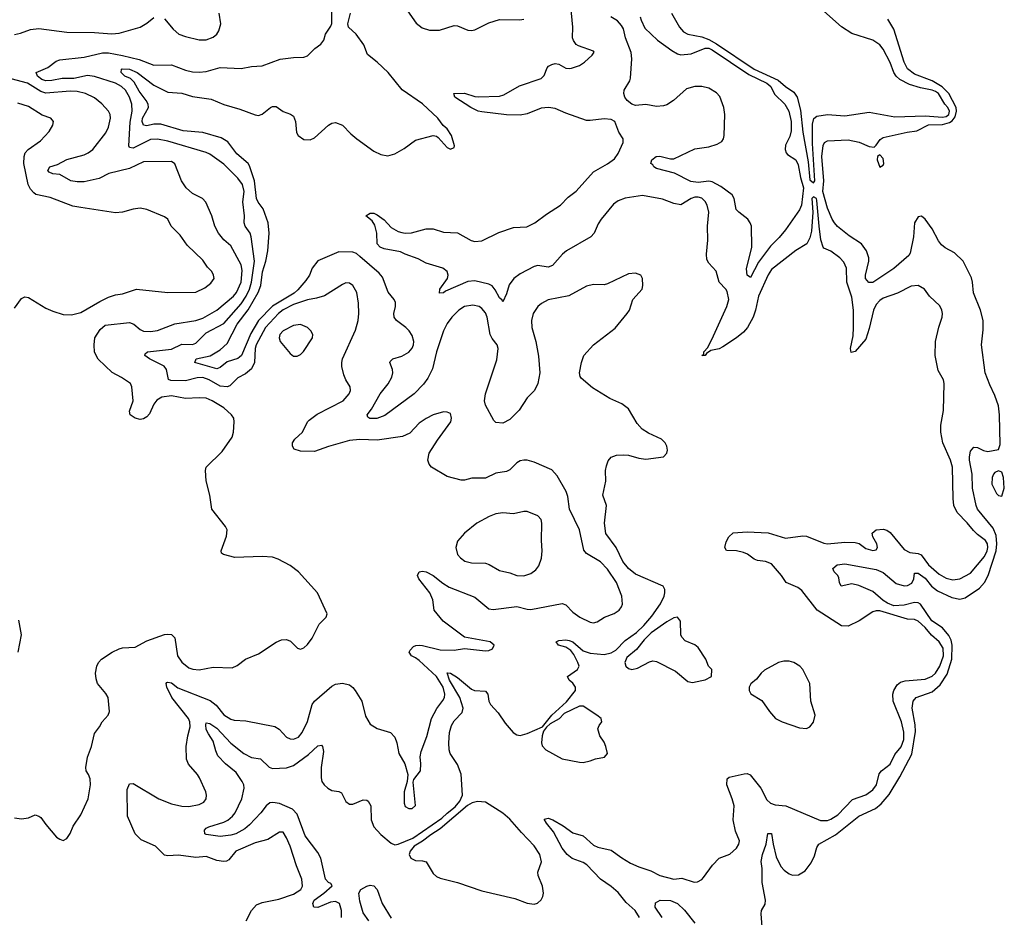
# Model space of a CAD drawing. Header units: inches. Extents: x 1245430 to 1420861, y 606325 to 671315.
# Tile 283 of 319: x 1411440 to 1417084, y 611691 to 616833. Entities that reach past the tile are written whole.
import ezdxf

# ---------------------------------------------------------------- set-up
doc = ezdxf.new("R2010")
doc.units = ezdxf.units.IN
doc.header["$MEASUREMENT"] = 0
doc.layers.add('B4611', color=7, linetype='Continuous')

msp = doc.modelspace()

# ---------------------------------------------------------------- linework, layer by layer
at = {"layer": 'B4611', "color": 5}
for points, elevation in [([(1414992.8, 611690), (1414968.5, 611730), (1414916.5, 611776.5), (1414870, 611832.8), (1414830, 611867.3), (1414769.4, 611909.4), (1414691.5, 611991.5), (1414670, 612005.2), (1414607.7, 612027.7), (1414577.8, 612050), (1414550, 612088), (1414500.4, 612180.4), (1414459.8, 612230), (1414446, 612254), (1414470, 612259.6), (1414495.8, 612250), (1414555.7, 612215.7), (1414610, 612174.9), (1414670, 612158.3), (1414730, 612104.2), (1414753.8, 612093.8), (1414830, 612075.8), (1414891.1, 612031.1), (1414942.2, 612002.2), (1414990, 611980.1), (1415057.3, 611957.3), (1415110.4, 611930), (1415189.4, 611909.4), (1415235.2, 611915.2), (1415307.2, 611892.8), (1415325.8, 611894.2), (1415350, 611907.7), (1415360.8, 611919.2), (1415411.1, 611988.9), (1415449.4, 612030), (1415510, 612052.7), (1415550, 612087.7), (1415562.1, 612110), (1415565.7, 612130), (1415544, 612184), (1415530.8, 612250), (1415535.6, 612330), (1415524.8, 612370), (1415493.4, 612450), (1415496.3, 612483.7), (1415506.6, 612493.4), (1415593.2, 612513.2), (1415610, 612514.8), (1415628.1, 612508.1), (1415688.7, 612430), (1415723.4, 612363.4), (1415744.4, 612344.4), (1415770, 612335.9), (1415831.1, 612328.9), (1416030, 612246.6), (1416070, 612245.8), (1416090, 612253), (1416130, 612278.7), (1416213.4, 612366.6), (1416290, 612393.1), (1416330, 612420.5), (1416350.9, 612450), (1416366.3, 612513.7), (1416379.8, 612530), (1416430, 612568.4), (1416456, 612624), (1416492.7, 612667.3), (1416507.4, 612710), (1416508.8, 612751.2), (1416494.9, 612810), (1416446.7, 612930), (1416444.8, 612970), (1416450.5, 612989.5), (1416470, 613022.4), (1416490, 613037.3), (1416515.1, 613044.9), (1416630, 613055.7), (1416670, 613072.1), (1416689.5, 613090), (1416714.9, 613130), (1416736, 613190), (1416733.2, 613233.2), (1416710, 613269.9), (1416667.2, 613307.2), (1416630, 613351.2), (1416590, 613386.9), (1416570, 613396.3), (1416530, 613399.2), (1416370, 613446.6), (1416350, 613447.8), (1416330, 613441.7), (1416252.6, 613390), (1416190, 613358.2), (1416150, 613360.7), (1416012.2, 613450), (1415922.9, 613562.9), (1415901.1, 613581.1), (1415833.7, 613610), (1415806.4, 613650), (1415750, 613716.4), (1415715.6, 613730), (1415670, 613734.3), (1415650, 613743.4), (1415611.9, 613771.9), (1415590, 613780.5), (1415550, 613789.9), (1415492.5, 613792.5), (1415482.9, 613810), (1415490, 613842.2), (1415504.4, 613870), (1415530, 613893.1), (1415610, 613899), (1415730, 613893.7), (1415830, 613863.5), (1415930, 613876.6), (1415950, 613874.4), (1416050, 613833.9), (1416070, 613830.7), (1416170, 613840.1), (1416230, 613839.1), (1416251.7, 613831.7), (1416290, 613804.8), (1416330, 613792.7), (1416350, 613796.4), (1416358, 613810), (1416352.7, 613830), (1416329.8, 613870), (1416327.3, 613892.7), (1416349.9, 613910.1), (1416390, 613914.7), (1416410, 613909.2), (1416430, 613895), (1416510, 613797.6), (1416541.7, 613781.7), (1416590, 613776.1), (1416608.5, 613768.5), (1416650, 613710.8), (1416710, 613657.4), (1416750, 613633.8), (1416790, 613623.5), (1416830, 613630.8), (1416890, 613662.6), (1416970, 613757.8), (1416986.4, 613790), (1416989.9, 613810), (1416987.1, 613830), (1416976.4, 613850), (1416930, 613883.4), (1416906.6, 613906.6), (1416871.8, 613951.8), (1416814.8, 614010), (1416795.3, 614050), (1416790.3, 614090), (1416788.1, 614270), (1416775.8, 614310), (1416732.6, 614410), (1416719.5, 614470), (1416721, 614510), (1416734.7, 614594.7), (1416739.4, 614750), (1416736.1, 614770), (1416704.5, 614824.5), (1416686.9, 614910), (1416690, 614990.4), (1416708.8, 615071.1), (1416728.6, 615130), (1416729.8, 615150), (1416726.3, 615170), (1416713.7, 615193.7), (1416656, 615250), (1416626.6, 615290), (1416590, 615310.8), (1416550, 615307.3), (1416472.7, 615267.3), (1416390, 615237.6), (1416370, 615224.1), (1416350, 615201.1), (1416334.4, 615170), (1416310, 615063.5), (1416290, 615002.7), (1416230, 614932.3), (1416207, 614927), (1416203.4, 614950), (1416217.1, 615022.9), (1416220.6, 615070), (1416219.1, 615170), (1416210, 615242.9), (1416181.6, 615330), (1416179.4, 615410), (1416164.9, 615444.9), (1416140.9, 615470), (1416090, 615506.6), (1416050, 615523.9), (1416045.8, 615530), (1416032.6, 615572.6), (1416022.1, 615650), (1416010, 615797.2), (1416007.1, 615810), (1415990, 615818.2), (1415980.8, 615810), (1415985.8, 615730), (1415978.1, 615621.9), (1415970, 615583.6), (1415951.3, 615548.7), (1415890, 615512), (1415750, 615401.4), (1415730, 615370.9), (1415674.3, 615250), (1415657.8, 615170), (1415643.9, 615130), (1415611.4, 615070), (1415590, 615042.5), (1415550, 615010.7), (1415470, 614959.8), (1415450, 614948.7), (1415402.5, 614937.5), (1415378, 614922), (1415370, 614909.3), (1415350, 614908.7), (1415362, 614918), (1415361.2, 614930), (1415385.4, 614954.6), (1415417.9, 615022.1), (1415494.2, 615190), (1415504.4, 615230), (1415496.3, 615276.3), (1415488.3, 615290), (1415449.1, 615329.1), (1415432.1, 615392.1), (1415390, 615438.7), (1415379.8, 615459.8), (1415376.5, 615490), (1415385.6, 615570), (1415382.6, 615650), (1415389.8, 615730), (1415381.4, 615770), (1415370, 615791.1), (1415350, 615810.7), (1415330, 615817.3), (1415310, 615816.3), (1415290, 615809.8), (1415230, 615773.6), (1415190, 615779.8), (1415125.5, 615805.5), (1415010, 615826.6), (1414910, 615810.3), (1414870, 615796.1), (1414843.2, 615776.8), (1414772.8, 615690), (1414756.2, 615663.8), (1414732.4, 615610), (1414715, 615590), (1414574.5, 615510), (1414551.6, 615490), (1414495.3, 615424.7), (1414470, 615416.4), (1414410, 615424.5), (1414390, 615419.1), (1414310, 615377.5), (1414272.2, 615350), (1414245.8, 615314.2), (1414230, 615262), (1414210, 615216.9), (1414206.3, 615226.3), (1414190, 615239.8), (1414166, 615286), (1414148.8, 615308.9), (1414130, 615318.8), (1414050, 615337.4), (1414010, 615334), (1413882, 615278), (1413870, 615268.9), (1413846.1, 615266.1), (1413847.8, 615290), (1413891.6, 615350), (1413895.7, 615370), (1413890, 615390.6), (1413865.4, 615410), (1413770, 615438.7), (1413724.1, 615464.1), (1413650, 615489.4), (1413623.3, 615503.3), (1413530, 615520.2), (1413507.1, 615530), (1413489.4, 615550), (1413486.8, 615610), (1413476.4, 615656.4), (1413461.1, 615681.1), (1413424.2, 615710), (1413450, 615725.9), (1413470, 615724.4), (1413490, 615715.6), (1413530, 615685.9), (1413570, 615642.5), (1413610, 615619.3), (1413630, 615613.5), (1413650, 615610.1), (1413686.8, 615613.3), (1413770, 615634.8), (1413810, 615634.6), (1413870, 615615.9), (1413950, 615611.9), (1414028.9, 615568.9), (1414050, 615561.8), (1414090, 615566.3), (1414186.6, 615613.4), (1414270, 615643.2), (1414347.7, 615647.7), (1414394, 615670), (1414460.2, 615719.8), (1414539.5, 615770), (1414583.7, 615816.4), (1414630, 615851), (1414730, 615962), (1414810, 616007), (1414850, 616035.6), (1414870, 616066.7), (1414898.9, 616130), (1414899.8, 616150), (1414874.2, 616190), (1414851, 616250), (1414830, 616261.5), (1414790, 616266.4), (1414710, 616255.6), (1414690, 616256.8), (1414570, 616297.5), (1414510, 616324.3), (1414471.1, 616331.1), (1414430, 616327.4), (1414350, 616293.3), (1414310, 616286.7), (1414230, 616287.8), (1414090, 616305.6), (1414068.6, 616310), (1414025.8, 616330), (1413934.2, 616390), (1413928.7, 616410), (1413990, 616413.1), (1414050, 616392.7), (1414070, 616391), (1414190, 616394.6), (1414216.1, 616403.9), (1414305.9, 616454.1), (1414430, 616497.2), (1414445.8, 616514.2), (1414462.9, 616557.1), (1414472.1, 616567.9), (1414490, 616577.5), (1414510, 616582.2), (1414530, 616578), (1414570, 616556.1), (1414590, 616552.9), (1414604.1, 616555.9), (1414648.2, 616571.8), (1414677.2, 616590), (1414722, 616630), (1414733.2, 616646.8), (1414730, 616654), (1414644.2, 616684.2), (1414630, 616691.8), (1414614.2, 616714.2), (1414609.8, 616730), (1414610.7, 616790), (1414596.8, 616930)], 680), ([(1412739.2, 611670), (1412769.5, 611730), (1412798.3, 611761.7), (1412830, 611776.5), (1412925.9, 611794.1), (1413010, 611823.2), (1413052.6, 611850), (1413061.3, 611870), (1413057.4, 611910), (1413026.3, 611986.3), (1412990, 612099.3), (1412970, 612146), (1412950, 612178), (1412930, 612179.5), (1412862.4, 612137.6), (1412790, 612118.2), (1412679.3, 612070), (1412639.2, 612020.8), (1412626.6, 612013.4), (1412608.5, 612011.5), (1412570, 612017.4), (1412510, 612038.5), (1412450, 612034.6), (1412350, 612047.3), (1412290, 612042.5), (1412270, 612047.4), (1412218.8, 612098.8), (1412135.8, 612135.8), (1412101.4, 612170), (1412058.4, 612270), (1412056.3, 612423.7), (1412070, 612454.9), (1412090, 612457.4), (1412237.3, 612370), (1412310, 612340.9), (1412370, 612326.9), (1412410, 612326.2), (1412470, 612337), (1412495.1, 612350), (1412509.4, 612370), (1412512, 612390), (1412506.6, 612410), (1412471.6, 612490), (1412459.7, 612510), (1412408.1, 612568.1), (1412397, 612597), (1412395, 612670), (1412403.6, 612730), (1412417.2, 612782.8), (1412416.3, 612810), (1412407.8, 612830), (1412311.8, 612950), (1412283.9, 613010), (1412279.1, 613030), (1412283.8, 613036.2), (1412290, 613039.1), (1412310, 613034.4), (1412346.6, 613006.6), (1412532.7, 612932.7), (1412566.7, 612906.7), (1412610, 612851.2), (1412650, 612826.5), (1412670, 612821.1), (1412737.1, 612817.1), (1412903.7, 612783.7), (1412928.4, 612768.4), (1412970, 612722.3), (1412990, 612713.6), (1413010, 612712.2), (1413037.6, 612722.4), (1413060.3, 612750), (1413090, 612813), (1413117.7, 612910), (1413129.8, 612930.2), (1413230, 613014.6), (1413250, 613026), (1413290, 613031.7), (1413330, 613022), (1413350, 613008.4), (1413364.2, 612990), (1413401.6, 612930), (1413422.8, 612842.7), (1413450, 612797.3), (1413490, 612773.4), (1413566, 612750), (1413590, 612722.8), (1413603, 612690), (1413614, 612630), (1413647.7, 612570), (1413664.9, 612510), (1413660.7, 612470), (1413644.2, 612410), (1413644.2, 612344.2), (1413650, 612326.8), (1413670, 612314.8), (1413690, 612314.8), (1413709.2, 612330.8), (1413695.1, 612464.9), (1413700.1, 612479.9), (1413737.2, 612530), (1413739.3, 612570), (1413735.1, 612610), (1413741.2, 612641.2), (1413773.8, 612726.2), (1413800.2, 612830), (1413832.1, 612887.9), (1413866.7, 612933.3), (1413875, 612950), (1413877, 612970), (1413866.9, 613010), (1413830, 613071.6), (1413730, 613162.2), (1413710, 613178.5), (1413686, 613190), (1413672.3, 613210), (1413678, 613222), (1413698, 613242), (1413711.4, 613248.6), (1413729.7, 613250.3), (1413750, 613249), (1413850, 613223.2), (1413930, 613221.3), (1413990, 613230.3), (1414110, 613217.4), (1414130, 613219.5), (1414150.9, 613229.1), (1414159.6, 613250), (1414137.2, 613270), (1413990, 613296.8), (1413867, 613387), (1413815.8, 613450), (1413807.9, 613510), (1413790.6, 613550.6), (1413727.3, 613630), (1413720.9, 613650), (1413729.2, 613670), (1413750, 613674.9), (1413770, 613670.4), (1413810, 613648.7), (1413865, 613605), (1413902.8, 613582.8), (1414050, 613524.9), (1414130, 613458), (1414154, 613454), (1414290, 613472), (1414350, 613455.8), (1414370, 613454.6), (1414550, 613489.1), (1414570, 613481.5), (1414610, 613439.6), (1414650.7, 613410.7), (1414710, 613381.2), (1414730, 613378), (1414750, 613384.4), (1414791.6, 613410), (1414847.7, 613432.3), (1414876.3, 613450), (1414890.7, 613469.3), (1414895.4, 613484.6), (1414891.4, 613530), (1414861.7, 613610), (1414810, 613685.6), (1414770, 613728.3), (1414690, 613776.2), (1414674, 613794), (1414649.8, 613910), (1414591.6, 614030), (1414582.4, 614102.4), (1414573.3, 614130), (1414520.7, 614220.7), (1414490, 614255.4), (1414390, 614298.9), (1414350, 614309.7), (1414330, 614309.8), (1414310, 614306.2), (1414290, 614294.5), (1414250, 614255.1), (1414230, 614244.4), (1414170, 614234.7), (1414110, 614207.6), (1414032.5, 614207.5), (1413990, 614195.1), (1413970, 614195.1), (1413890, 614217.2), (1413801.2, 614270), (1413787.6, 614287.6), (1413780.7, 614310), (1413787.8, 614350), (1413834.9, 614425.1), (1413911.2, 614530), (1413915.6, 614550), (1413910, 614577.2), (1413890, 614585.2), (1413870, 614586), (1413810.5, 614569.5), (1413770, 614549.3), (1413730, 614521.6), (1413676.2, 614463.8), (1413633.7, 614446.4), (1413490, 614424.1), (1413390, 614428.6), (1413330, 614422.5), (1413210, 614388.8), (1413130, 614359.1), (1413050, 614361), (1413013.9, 614373.9), (1413004.7, 614390), (1413003.5, 614410), (1413017.7, 614430), (1413062.2, 614470), (1413090.6, 614529.4), (1413099.9, 614540.1), (1413146.1, 614573.9), (1413293.6, 614650), (1413329.6, 614690), (1413335.6, 614710), (1413334.5, 614730), (1413309.7, 614769.7), (1413298, 614798), (1413286.8, 614846.8), (1413286.6, 614870), (1413290.9, 614890), (1413365.4, 615054.6), (1413380.6, 615110), (1413384.7, 615150), (1413382.3, 615210), (1413372.5, 615270), (1413350, 615311.3), (1413330, 615324.7), (1413310, 615325.6), (1413290, 615316.2), (1413187.8, 615252.2), (1413142, 615238), (1413090, 615228.5), (1413010, 615202.6), (1412950, 615170.3), (1412923.8, 615150), (1412849.7, 615070), (1412795.5, 614970), (1412789.4, 614950), (1412786.4, 614870), (1412770, 614834), (1412735.2, 614804.8), (1412690, 614782.5), (1412645.1, 614734.9), (1412630, 614729.4), (1412590, 614734.8), (1412527.1, 614770), (1412490, 614784.2), (1412457.6, 614782.4), (1412390, 614764.1), (1412307.3, 614767.3), (1412292.9, 614772.9), (1412281.1, 614830), (1412268.7, 614848.7), (1412184.2, 614890), (1412158, 614910), (1412160.4, 614919.6), (1412173.2, 614930), (1412310, 614946.7), (1412370, 614974.6), (1412430, 614971.7), (1412450, 614980.4), (1412510, 615039.8), (1412610, 615093.4), (1412710, 615205.2), (1412738.7, 615250), (1412757.5, 615290), (1412769.1, 615330), (1412785.9, 615450), (1412766.5, 615590), (1412760.6, 615610), (1412733, 615650), (1412727.6, 615670), (1412729.9, 615710.1), (1412719.6, 615790), (1412726.5, 615850), (1412717.7, 615890), (1412690, 615926.2), (1412610, 616006.4), (1412530, 616063.8), (1412510, 616073), (1412290, 616136.7), (1412229.9, 616149.9), (1412190, 616147.7), (1412090, 616098.1), (1412070, 616100.5), (1412065.5, 616110), (1412073.7, 616246.3), (1412085.1, 616310), (1412083.6, 616350), (1412069.9, 616390), (1412046.3, 616430), (1412023.2, 616450), (1411990, 616469.5), (1411870, 616507.2), (1411830, 616512.8), (1411750, 616497.1), (1411684.3, 616495.7), (1411624.5, 616484.5), (1411590, 616482.8), (1411566.9, 616490), (1411542.2, 616510), (1411535.1, 616530), (1411601, 616559), (1411650, 616596.5), (1411670, 616604), (1411810, 616618.4), (1411915.7, 616644.3), (1411950, 616643.4), (1412029, 616629), (1412124.8, 616604.8), (1412210, 616573.5), (1412310, 616575), (1412390, 616545), (1412430, 616535.4), (1412470, 616531.9), (1412510, 616535.9), (1412590, 616558.6), (1412710, 616553.8), (1412770, 616566), (1412830, 616568.2), (1412933.1, 616606.9), (1413010, 616617.1), (1413070, 616618.8), (1413090, 616626.8), (1413132, 616668), (1413166.3, 616693.7), (1413183.2, 616716.8), (1413192.7, 616750), (1413222.9, 616797.1), (1413228.7, 616811.3), (1413229.1, 616890)], 740), ([(1413285.4, 611690), (1413285.8, 611730), (1413274.3, 611770), (1413250, 611782), (1413222, 611778.1), (1413150, 611746.9), (1413127, 611750), (1413119.9, 611770), (1413128.1, 611790), (1413184.5, 611830), (1413232.3, 611872.3), (1413224.6, 611884.6), (1413210, 611890.5), (1413193.3, 611910), (1413167.1, 612030), (1413150, 612061.7), (1413077.2, 612157.2), (1413030, 612282.8), (1413004.4, 612310), (1412930, 612343.7), (1412890.5, 612349.5), (1412874, 612346), (1412853.4, 612330), (1412822.5, 612290), (1412758.3, 612221.7), (1412730, 612198.7), (1412679, 612170), (1412650, 612161.2), (1412590, 612154), (1412510, 612165.2), (1412502.3, 612170), (1412499.5, 612190), (1412510, 612201.4), (1412524.4, 612210), (1412610, 612235.2), (1412633.2, 612246.8), (1412659.6, 612270), (1412674.6, 612290), (1412713, 612370), (1412727.2, 612430), (1412725, 612450), (1412715.2, 612470), (1412680.8, 612520.8), (1412619.9, 612570), (1412576.4, 612616.4), (1412564.2, 612644.2), (1412550, 612701.1), (1412521.8, 612741.8), (1412510, 612766.9), (1412506.9, 612793.1), (1412510, 612804.9), (1412530, 612801.3), (1412570, 612775.5), (1412650, 612688.8), (1412726, 612630), (1412770, 612607.3), (1412819.8, 612599.8), (1412870, 612551.1), (1412890, 612544.4), (1412970, 612547.1), (1413010, 612560.8), (1413095.9, 612624.1), (1413150, 612673.4), (1413170, 612676.9), (1413176.9, 612670), (1413181.8, 612641.8), (1413168.2, 612550), (1413168.3, 612490), (1413172.6, 612470), (1413184.7, 612450), (1413206.5, 612430), (1413230, 612418), (1413270, 612412), (1413284.1, 612404.1), (1413310, 612354.3), (1413330, 612338.6), (1413350, 612339.2), (1413410, 612363.7), (1413430, 612362.3), (1413437.1, 612357.1), (1413453.2, 612330), (1413455.7, 612250), (1413469.4, 612210), (1413510, 612165), (1413570, 612115.6), (1413590, 612107.2), (1413610, 612109.3), (1413694.6, 612145.4), (1413860.6, 612259.4), (1413890, 612288.4), (1413936.3, 612323.7), (1413963.1, 612356.9), (1413978, 612390), (1413970, 612511.6), (1413950, 612566.6), (1413907.2, 612630), (1413901.4, 612650), (1413899.4, 612690), (1413903.4, 612750), (1413915, 612790), (1413930, 612816.5), (1413976.3, 612863.7), (1413982.8, 612890), (1413963.8, 612950), (1413904.3, 613050), (1413890, 613091.1), (1413910, 613088.8), (1413950, 613065.6), (1414030, 612998.5), (1414047, 612990), (1414110, 612985.9), (1414123.2, 612970), (1414129.8, 612929.8), (1414138.9, 612910), (1414182.7, 612862.7), (1414223.2, 612803.2), (1414269.3, 612749.3), (1414290, 612735.6), (1414310, 612732.3), (1414350, 612743.5), (1414436.9, 612783.1), (1414490.8, 612850), (1414574.5, 612925.5), (1414626.3, 612990), (1414625.6, 613010), (1414610, 613032.3), (1414589.3, 613050), (1414581.2, 613070), (1414637, 613110), (1414646.6, 613130), (1414639.8, 613150), (1414616.7, 613196.7), (1414599.2, 613219.2), (1414570, 613238.4), (1414529.6, 613250), (1414514.5, 613270), (1414530, 613276.5), (1414570, 613280.5), (1414590, 613276.8), (1414610, 613269.2), (1414670, 613216.8), (1414710, 613204.5), (1414790, 613196.8), (1414830, 613206), (1414858.1, 613221.9), (1414910, 613277), (1414976.5, 613323.5), (1415018, 613362), (1415063.9, 613416.1), (1415112.9, 613487.1), (1415134, 613530), (1415138.9, 613550), (1415138.9, 613570), (1415128.3, 613588.3), (1414970, 613657.4), (1414929.2, 613689.2), (1414897.9, 613730), (1414859, 613810), (1414800.2, 613890), (1414793, 613950), (1414803.1, 614050), (1414783.8, 614110), (1414800.2, 614190), (1414798.5, 614250), (1414803, 614277), (1414813.1, 614306.9), (1414830, 614326.7), (1414861.9, 614338.1), (1414901.5, 614341.5), (1414930, 614339.3), (1414990, 614322.2), (1415030, 614316.5), (1415130, 614328.2), (1415149.3, 614350.7), (1415152.7, 614367.3), (1415149.5, 614390), (1415139.6, 614410), (1415118.7, 614430), (1415044.8, 614464.8), (1415008.1, 614488.2), (1414980.5, 614520.5), (1414930, 614604.4), (1414892.4, 614632.4), (1414823.4, 614663.4), (1414723.9, 614724), (1414659.5, 614779.5), (1414652.7, 614790), (1414649.6, 614809.6), (1414659.7, 614870), (1414674.7, 614910), (1414729.7, 614970), (1414853.3, 615066.7), (1414922.9, 615150), (1414934.8, 615170), (1414955.5, 615230), (1415008.1, 615290), (1415012.2, 615310), (1415011.1, 615350), (1415000.9, 615370), (1414970, 615381.1), (1414930, 615377.6), (1414810, 615319.8), (1414790, 615315.3), (1414730, 615315.8), (1414690, 615306.8), (1414588.1, 615251.9), (1414470, 615227.7), (1414432.2, 615207.7), (1414410.4, 615189.6), (1414384.1, 615150), (1414374, 615110), (1414376.6, 615070), (1414399.8, 614990), (1414415, 614905), (1414420.9, 614810), (1414410.2, 614750), (1414392, 614710), (1414350, 614666.2), (1414303, 614597), (1414250, 614543.5), (1414210, 614522), (1414170, 614525.7), (1414157.4, 614537.4), (1414110, 614626), (1414103.9, 614650), (1414109.9, 614690), (1414175.4, 614884.6), (1414182.7, 614950), (1414177.3, 614970), (1414147.8, 615007.8), (1414136.9, 615030), (1414119.4, 615130), (1414110, 615154.4), (1414090, 615179.4), (1414074.7, 615190), (1414037.7, 615197.7), (1413990.4, 615189.6), (1413957.5, 615170), (1413916.6, 615130), (1413890, 615093.5), (1413869.7, 615050.3), (1413830.1, 614929.9), (1413806.4, 614833.6), (1413780.5, 614779.5), (1413755.5, 614744.5), (1413701.2, 614690), (1413534, 614566), (1413488.3, 614548.3), (1413448.2, 614548.2), (1413435.9, 614555.9), (1413433, 614570), (1413457.3, 614602.7), (1413506.8, 614690), (1413553.1, 614746.9), (1413573.8, 614786.2), (1413579.4, 614810), (1413577.7, 614830), (1413561.4, 614870), (1413564.5, 614875.5), (1413579.7, 614890), (1413630, 614905.8), (1413670, 614928.4), (1413690, 614951.4), (1413698.5, 614970), (1413700.2, 614990), (1413690, 615024), (1413673.7, 615050), (1413654.4, 615070), (1413600.4, 615110), (1413586.2, 615130), (1413584.2, 615150), (1413594.7, 615190), (1413594.2, 615214.2), (1413587.3, 615230), (1413553.1, 615273.1), (1413519.2, 615359.2), (1413500.7, 615380.7), (1413390, 615477.6), (1413370, 615493.4), (1413350, 615502), (1413270, 615503.8), (1413150, 615452.9), (1413116.9, 615410), (1413101.4, 615370), (1413081.3, 615338.8), (1413035.1, 615284.9), (1413013.5, 615266.5), (1412888.6, 615191.4), (1412810.1, 615110), (1412764.7, 615035.3), (1412711, 614909), (1412700.7, 614899.3), (1412690, 614892.2), (1412630, 614873.6), (1412590, 614840.2), (1412570, 614834), (1412450, 614866.9), (1412443.5, 614870), (1412452, 614890), (1412532.7, 614907.3), (1412590, 614943), (1412630, 614978.9), (1412687.3, 615090), (1412750, 615171.5), (1412807.1, 615270), (1412821.8, 615310), (1412831.4, 615388.6), (1412850.7, 615450), (1412862.4, 615510), (1412870.4, 615610), (1412864.2, 615670), (1412835, 615750), (1412807.5, 615787.5), (1412797.2, 615810), (1412787.1, 615910), (1412756.9, 615996.9), (1412749.4, 616010), (1412684.8, 616064.8), (1412633.8, 616133.8), (1412596, 616156), (1412490, 616187.2), (1412376.6, 616196.6), (1412250, 616234.5), (1412210, 616235.4), (1412170, 616226.3), (1412150, 616228.5), (1412142.7, 616250), (1412145, 616270), (1412178.3, 616330), (1412176.3, 616350), (1412166.1, 616370), (1412124.4, 616424.4), (1412096.4, 616476.4), (1412075.6, 616495.6), (1412043.7, 616510), (1412022.4, 616530), (1412023.5, 616550), (1412028, 616552), (1412070, 616550.6), (1412114.1, 616530), (1412210, 616457.6), (1412290, 616417.5), (1412370, 616412.3), (1412430, 616394.1), (1412538.7, 616378.7), (1412610, 616347.7), (1412701.5, 616321.5), (1412790, 616287.7), (1412810, 616284.6), (1412830, 616292.7), (1412878.7, 616330), (1412890, 616335.4), (1412910, 616335.6), (1412950, 616307.9), (1412992.5, 616292.5), (1413010, 616280.3), (1413021.5, 616250), (1413026.6, 616186.6), (1413036, 616170), (1413070, 616146.9), (1413105.3, 616145.2), (1413130, 616156.1), (1413210, 616229.1), (1413230, 616241.5), (1413250, 616245.2), (1413290.4, 616230), (1413338.7, 616178.7), (1413373, 616150), (1413470, 616080.9), (1413510, 616060.3), (1413550, 616053.7), (1413590, 616064.2), (1413644.9, 616095.1), (1413710, 616143), (1413810, 616170.7), (1413830, 616166), (1413839.1, 616159.1), (1413890, 616101), (1413910, 616091.3), (1413930, 616102), (1413932.7, 616110), (1413916, 616170), (1413890, 616208.7), (1413867, 616227), (1413837, 616270), (1413750, 616352), (1413632.5, 616432.5), (1413553.2, 616530), (1413490, 616590.6), (1413433.8, 616633.8), (1413412.5, 616690), (1413369.9, 616749.9), (1413325.9, 616790), (1413320.7, 616810), (1413336.1, 616870)], 720), ([(1412270, 616837.6), (1412319.5, 616779.5), (1412353.4, 616750), (1412390, 616736.5), (1412470, 616718.5), (1412510, 616717.3), (1412550, 616733.4), (1412569.6, 616750), (1412582.6, 616770), (1412594, 616810), (1412584.7, 616870)], 760), ([(1413650, 616902.8), (1413713.4, 616813.4), (1413747.2, 616787.2), (1413790, 616772.5), (1413846.4, 616773.6), (1413930, 616799.3), (1413950, 616798), (1414010, 616773.4), (1414030, 616771), (1414050, 616775), (1414130, 616814.7), (1414190, 616834), (1414307.8, 616832.2), (1414330, 616836.8)], 720), ([(1415176.6, 616870), (1415221.5, 616790), (1415244.4, 616764.4), (1415270.6, 616750), (1415350, 616734.3), (1415390, 616720.1), (1415434.8, 616694.8), (1415649.9, 616549.9), (1415787.7, 616487.7), (1415830, 616450.7), (1415878.5, 616418.5), (1415896.5, 616390), (1415915.3, 616315.3), (1415930, 616188.4), (1415959.4, 616019.4), (1415970, 615915.3), (1415990, 615898.7), (1415997.7, 615910), (1415984.1, 616124.1), (1415985.2, 616234.8), (1415992.7, 616267.3), (1416010, 616281.1), (1416070, 616290.2), (1416170, 616282.2), (1416310, 616303.5), (1416456.6, 616276.6), (1416630, 616282.6), (1416730, 616275.2), (1416750, 616279.2), (1416766.4, 616290), (1416770.5, 616310), (1416761.1, 616330), (1416743.8, 616350), (1416707.4, 616410), (1416690, 616422.5), (1416670, 616429.5), (1416602.9, 616442.9), (1416541.4, 616461.4), (1416486.1, 616490), (1416463.4, 616510), (1416451.5, 616530), (1416430, 616588.3), (1416390, 616664.8), (1416370, 616689.8), (1416330, 616716.5), (1416210, 616754.3), (1416150, 616791.9), (1416050, 616882)], 680), ([(1411410, 616749.4), (1411444.1, 616755.9), (1411501.9, 616778.1), (1411550, 616782.1), (1411710, 616761.8), (1411870, 616759.4), (1411967.9, 616752.1), (1412010, 616755.6), (1412130, 616790.3), (1412170, 616813.1), (1412210, 616846.4)], 760), ([(1414996.3, 616850), (1415002.6, 616830), (1415024.3, 616784.3), (1415095.5, 616715.5), (1415177.7, 616657.7), (1415210, 616638.2), (1415230, 616631.7), (1415290, 616638.8), (1415369, 616671), (1415390, 616669.4), (1415410, 616660.8), (1415619.6, 616519.6), (1415722, 616470), (1415745, 616450), (1415767.6, 616407.6), (1415825.9, 616350), (1415849.5, 616310), (1415862.5, 616250), (1415862.7, 616197.3), (1415855, 616165), (1415830, 616115.1), (1415827.1, 616090), (1415833.4, 616070), (1415841.7, 616061.7), (1415890, 616031.2), (1415902.2, 616002.2), (1415915, 615930), (1415932.7, 615870), (1415921, 615770), (1415910, 615743.8), (1415829.5, 615630), (1415793.6, 615586.4), (1415743.4, 615536.6), (1415674.8, 615445.2), (1415630, 615355.8), (1415610, 615369.6), (1415605.9, 615405.9), (1415636.3, 615530), (1415635.9, 615650), (1415628.2, 615670), (1415613.3, 615690), (1415561.5, 615730), (1415546.9, 615746.9), (1415535.8, 615810), (1415523.5, 615830), (1415458.6, 615878.6), (1415410, 615905.3), (1415390, 615908.4), (1415330, 615899.9), (1415286.5, 615906.5), (1415194.4, 615954.4), (1415090, 615981.6), (1415076, 615990), (1415070, 616002), (1415058, 616010), (1415064, 616030), (1415089, 616050), (1415110, 616052.3), (1415170, 616035.6), (1415190, 616035.6), (1415310, 616093.9), (1415390, 616105.8), (1415438.8, 616121.2), (1415464.1, 616135.9), (1415475.3, 616150), (1415478.7, 616170), (1415481.3, 616290), (1415477.1, 616330), (1415453, 616393), (1415434.5, 616414.5), (1415390, 616440.2), (1415350, 616449.9), (1415310, 616451.4), (1415263, 616436.9), (1415188.4, 616370), (1415150, 616346.1), (1415130, 616339.9), (1415090, 616335.6), (1415030, 616347.4), (1414970, 616342), (1414950, 616349.8), (1414922.6, 616370), (1414909.6, 616390), (1414903.5, 616410), (1414905.7, 616430), (1414937.6, 616482.4), (1414942.2, 616497.7), (1414949.9, 616609.9), (1414945.2, 616645.2), (1414912.1, 616730), (1414900.8, 616780.8), (1414890, 616799.5), (1414866.6, 616826.6), (1414829.6, 616850)], 660), ([(1415697.1, 611637.1), (1415689.6, 611710.4), (1415692.7, 611730), (1415712.8, 611767.2), (1415715.8, 611790), (1415696.5, 611890), (1415696.2, 611970), (1415689.9, 612010), (1415697.3, 612050), (1415718.5, 612110), (1415729.5, 612170.5), (1415750, 612170.8), (1415758.6, 612110), (1415776.8, 612036.8), (1415803.1, 611983.1), (1415821.7, 611961.7), (1415850, 611940.8), (1415870, 611933.1), (1415905, 611935), (1415942.5, 611957.5), (1415977.7, 612002.3), (1415995.8, 612044.2), (1416008.6, 612091.4), (1416021.3, 612110), (1416116.5, 612163.5), (1416251.1, 612270), (1416345.1, 612314.9), (1416378.1, 612341.9), (1416424.5, 612395.5), (1416485, 612495), (1416553.8, 612626.2), (1416575.6, 612755.6), (1416573.4, 612793.4), (1416556.3, 612890), (1416562.4, 612930), (1416578, 612950), (1416670, 612982), (1416717, 613023), (1416755.7, 613084.3), (1416783.1, 613170), (1416786.1, 613250), (1416778.9, 613278.9), (1416765.7, 613305.7), (1416730, 613349.4), (1416667.8, 613390), (1416604.2, 613484.2), (1416590, 613493.5), (1416570, 613495), (1416510, 613479.3), (1416450, 613475), (1416414.7, 613490), (1416390, 613506.2), (1416330, 613557.7), (1416250, 613592.7), (1416210, 613600.6), (1416148.3, 613588.3), (1416138.7, 613610), (1416136.3, 613636.3), (1416129.6, 613649.6), (1416108.7, 613670), (1416101.2, 613690), (1416125.2, 613710), (1416170, 613716.5), (1416350, 613682.9), (1416390, 613667), (1416463.4, 613603.4), (1416510, 613590.7), (1416530, 613591.4), (1416554.7, 613605.3), (1416565.9, 613630), (1416570, 613662), (1416590, 613663), (1416630, 613634.1), (1416667.7, 613587.7), (1416701.3, 613561.3), (1416783.2, 613523.2), (1416830, 613514.1), (1416859.6, 613520.4), (1416942.8, 613577.2), (1416970, 613609.2), (1416991.3, 613648.7), (1417037.1, 613790), (1417041.3, 613830), (1417037.9, 613877.9), (1417021.1, 613921.1), (1416931.3, 614030), (1416923.5, 614050), (1416901.7, 614150), (1416899.1, 614230), (1416884.2, 614310), (1416884.5, 614330), (1416890, 614362), (1416910, 614384.7), (1416930, 614382.8), (1416965.1, 614365.1), (1416990, 614359.5), (1417050, 614370.5), (1417060.4, 614399.6), (1417057.4, 614570), (1417050, 614621.7), (1417030, 614681.4), (1417000.7, 614740.7), (1416973.8, 614810), (1416954, 614970), (1416963.5, 615056.5), (1416962.7, 615110), (1416948, 615170), (1416907.9, 615267.9), (1416902.7, 615330), (1416895.2, 615355.2), (1416848.2, 615450), (1416797.9, 615497.9), (1416745.7, 615525.7), (1416723.6, 615543.5), (1416706.5, 615566.5), (1416670, 615634.6), (1416630, 615691), (1416610, 615708.2), (1416590, 615704.7), (1416570.2, 615669.8), (1416564.3, 615590), (1416544.4, 615495.6), (1416537.3, 615482.7), (1416450, 615408.4), (1416330, 615327.6), (1416308, 615328), (1416289.1, 615350), (1416288.6, 615370), (1416307.5, 615450), (1416308, 615470), (1416294, 615510), (1416266.2, 615550), (1416195.5, 615595.5), (1416128.9, 615648.9), (1416110.3, 615670), (1416097.2, 615690), (1416070, 615753.1), (1416043.6, 615850), (1416049.7, 615910), (1416038.9, 616050), (1416046.7, 616113.3), (1416053.6, 616130), (1416070, 616139.6), (1416190, 616145.4), (1416252.7, 616132.7), (1416310, 616106.2), (1416337.2, 616102.8), (1416350, 616114), (1416372.1, 616147.8), (1416390, 616158.2), (1416527.3, 616190), (1416583.1, 616196.9), (1416649, 616231), (1416730, 616232.6), (1416770, 616243.7), (1416785.6, 616254.4), (1416802.9, 616277.1), (1416809.4, 616310), (1416807.3, 616330), (1416765.9, 616410), (1416728.6, 616448.6), (1416670, 616483), (1416570, 616521.6), (1416530, 616551.5), (1416510, 616591), (1416450, 616779.6), (1416416.6, 616836.6)], 660), ([(1411410, 612261), (1411450, 612256), (1411490, 612261), (1411530, 612278), (1411550, 612271.3), (1411562, 612262), (1411590, 612222), (1411652, 612150), (1411670, 612138), (1411690, 612132), (1411710, 612142), (1411729.3, 612170.7), (1411746.8, 612213.2), (1411790, 612278), (1411832.7, 612370), (1411846, 612450), (1411844, 612484), (1411835.3, 612510), (1411822, 612530), (1411819, 612550), (1411829.1, 612609.1), (1411852, 612670), (1411870, 612744.7), (1411898, 612782), (1411912.3, 612810), (1411947.8, 612850), (1411954.7, 612870), (1411947, 612950), (1411933.4, 612973.4), (1411886, 613030), (1411878, 613058), (1411874, 613090), (1411882.9, 613130), (1411892, 613150), (1411909.4, 613170), (1411969.7, 613210.3), (1412010, 613228.2), (1412030, 613234), (1412102, 613238), (1412170, 613274.9), (1412270, 613310.5), (1412290, 613313.4), (1412310.5, 613310.5), (1412330, 613291.3), (1412345.3, 613190), (1412370, 613152.2), (1412410, 613120.3), (1412432.7, 613112.7), (1412470, 613108.9), (1412550, 613123.6), (1412658.8, 613121.2), (1412686.5, 613133.5), (1412735.1, 613170), (1412810, 613199.6), (1412910, 613267), (1412940.1, 613279.9), (1412970, 613282), (1412992.9, 613272.9), (1413032.8, 613232.8), (1413050, 613227.7), (1413070, 613235.5), (1413090, 613253.4), (1413117.6, 613290), (1413157.6, 613370), (1413198, 613410), (1413202, 613430), (1413146.6, 613550), (1413038.9, 613670), (1412990, 613706.2), (1412922, 613742), (1412890, 613753.5), (1412830, 613758), (1412672.9, 613752.9), (1412608.8, 613768.9), (1412598, 613778), (1412595.3, 613790), (1412625.6, 613874.4), (1412629.2, 613910), (1412619.3, 613930), (1412541.2, 614030), (1412529.3, 614110), (1412509.2, 614190.8), (1412505.2, 614250), (1412509.6, 614270.4), (1412601, 614359), (1412657.5, 614442.5), (1412666, 614470), (1412669.6, 614530), (1412667.3, 614550), (1412654, 614570), (1412609.6, 614610), (1412543, 614650), (1412510, 614664.6), (1412470, 614667.8), (1412390, 614663.6), (1412310, 614679.5), (1412254.9, 614670), (1412226.9, 614653.1), (1412209.6, 614630.4), (1412184.6, 614575.4), (1412170, 614557.6), (1412150, 614546.8), (1412130, 614543.8), (1412102.7, 614550), (1412074.5, 614570), (1412069.3, 614590), (1412091.1, 614650), (1412083.6, 614730), (1412075.1, 614750), (1412024.2, 614784.2), (1411970, 614812), (1411890, 614887.8), (1411870, 614929.2), (1411866.6, 614970), (1411871.2, 615010), (1411900.9, 615059.1), (1411930, 615083.2), (1412070, 615098), (1412094, 615090), (1412130, 615058.9), (1412150, 615048.2), (1412190, 615046.8), (1412230, 615052.8), (1412330, 615091), (1412450, 615110.7), (1412490, 615123.4), (1412570, 615169.6), (1412666.7, 615250), (1412683.4, 615270), (1412710.3, 615330.3), (1412716.2, 615396.2), (1412710.4, 615430), (1412650, 615538), (1412610, 615571.7), (1412579.5, 615610), (1412559.8, 615650), (1412541.4, 615710), (1412507.8, 615787.8), (1412488.8, 615808.8), (1412430, 615838.5), (1412395.1, 615870), (1412368.7, 615910), (1412330, 616007), (1412310, 616021.3), (1412150, 616018.8), (1412070, 615980.7), (1411952.1, 615952.2), (1411895.8, 615924.2), (1411810, 615904.3), (1411770, 615903.7), (1411734.3, 615910), (1411670, 615945.9), (1411630, 615950.8), (1411610, 615960.4), (1411601.8, 615970), (1411613.6, 615990), (1411656.4, 616003.6), (1411710, 616033.4), (1411810, 616059.1), (1411833, 616070), (1411859.1, 616090), (1411934.5, 616185.5), (1411950, 616218), (1411961.5, 616270), (1411958.4, 616290), (1411948.6, 616310), (1411911.2, 616351.1), (1411870, 616386), (1411817, 616410), (1411770, 616421.3), (1411730, 616424.7), (1411590, 616412.6), (1411561.6, 616421.6), (1411484.4, 616470), (1411362.7, 616502.7)], 760), ([(1411410, 615181), (1411450, 615236), (1411470, 615244.9), (1411490, 615241.6), (1411590, 615181.3), (1411630, 615163.8), (1411690, 615143.7), (1411738, 615142), (1411790, 615155.8), (1411900.2, 615219.8), (1411950, 615243.5), (1411990, 615257.3), (1412030, 615262.7), (1412110, 615290.3), (1412290, 615271.3), (1412450, 615272), (1412502.5, 615297.5), (1412536.9, 615323.1), (1412555.1, 615350), (1412552, 615370), (1412541.6, 615390), (1412516.6, 615416.6), (1412490, 615455.6), (1412400.9, 615540.9), (1412359.5, 615599.5), (1412308.4, 615650), (1412289.8, 615689.8), (1412270, 615703.5), (1412170, 615745.4), (1412130, 615753.7), (1412090, 615748.4), (1412029.3, 615730.7), (1411990, 615727.1), (1411790, 615756.8), (1411745.7, 615765.7), (1411614.3, 615814.3), (1411532.2, 615832.3), (1411520.9, 615840.9), (1411502.5, 615862.5), (1411489.7, 615890), (1411464.1, 616010), (1411465.1, 616050), (1411472.4, 616070), (1411489.7, 616090), (1411560.6, 616139.4), (1411610, 616193.4), (1411629.6, 616230), (1411634.5, 616250), (1411619, 616270), (1411570, 616287.1), (1411490, 616336.5), (1411430, 616355.9)], 780), ([(1411434.3, 613394.3), (1411449.2, 613310), (1411430.2, 613210)], 760), ([(1413440.8, 611670), (1413410, 611717.2), (1413390, 611783.1), (1413385.1, 611830), (1413395.9, 611850), (1413430, 611870.1), (1413450, 611874.9), (1413470, 611870.9), (1413489, 611850), (1413518.1, 611770), (1413570, 611685.4)], 680), ([(1415123.9, 611690), (1415083.5, 611750), (1415085.3, 611774.7), (1415110.7, 611789.3), (1415170, 611787.3), (1415210, 611770.9), (1415251.9, 611731.9), (1415310, 611656.6)], 660)]:
    msp.add_lwpolyline(points, dxfattribs=dict(at, elevation=elevation))
for points, elevation in [([(1416370, 616058.4), (1416357.3, 616050), (1416354.9, 616030), (1416370, 615988.4), (1416390, 616000.4), (1416394, 616010), (1416390, 616037.6)], 660), ([(1413050, 615087.6), (1413010, 615081.6), (1412950, 615051.3), (1412931.3, 615030), (1412927.8, 615010), (1412934.3, 614990), (1412990, 614920.4), (1413010, 614906.7), (1413030, 614906.7), (1413050, 614915.5), (1413067.2, 614932.8), (1413118.7, 615010), (1413120.5, 615030), (1413109.6, 615050), (1413089.6, 615070)], 760), ([(1417050, 614248), (1417030, 614239.6), (1417022, 614230), (1417013.7, 614210), (1417012.5, 614172.5), (1417038.4, 614118.4), (1417050, 614108), (1417070, 614103), (1417084.1, 614150), (1417079.8, 614210), (1417070, 614241.1)], 660), ([(1414350, 614015.3), (1414330, 614015.1), (1414270, 614002), (1414210, 614008.1), (1414170, 614003.4), (1414131.9, 613988.1), (1414061.3, 613950), (1413990, 613891.3), (1413950, 613846), (1413940.9, 613810), (1413950.3, 613770.3), (1413967, 613750), (1413992.1, 613732), (1414030, 613721.6), (1414110, 613719.7), (1414131.8, 613711.8), (1414190, 613677.4), (1414250, 613664.2), (1414290, 613649), (1414330, 613647.7), (1414370, 613660.3), (1414398, 613682), (1414416.2, 613703.8), (1414432, 613748), (1414435.9, 613790), (1414431.7, 613850), (1414433.6, 613950), (1414429.7, 613970), (1414410, 613990.9)], 760), ([(1415211.2, 613411.2), (1415190, 613406), (1415150, 613384.2), (1415060.1, 613319.9), (1415019.7, 613280.3), (1414975.1, 613224.9), (1414920.4, 613179.5), (1414908.4, 613151.6), (1414914.7, 613130), (1414930, 613116.9), (1414950, 613110.2), (1414981.1, 613118.9), (1415050, 613154.9), (1415070, 613160.5), (1415090, 613156.3), (1415200.3, 613100.3), (1415270, 613042.8), (1415296, 613036), (1415350, 613047.7), (1415369, 613051), (1415406, 613070), (1415408, 613110), (1415389.2, 613129.2), (1415372.7, 613170), (1415330, 613236), (1415310, 613252.7), (1415255.5, 613275.5), (1415235.1, 613295.1), (1415229.5, 613310), (1415227.6, 613387.6)], 720), ([(1415820.6, 613159.4), (1415790, 613151.5), (1415710, 613106.6), (1415690.7, 613090), (1415663.8, 613056.2), (1415630.7, 613029.3), (1415621, 613010), (1415621, 612990), (1415630.7, 612970.7), (1415693.8, 612933.8), (1415738.4, 612870), (1415773.4, 612830), (1415810, 612810.3), (1415910, 612777.4), (1415950, 612772.2), (1415970, 612782.4), (1415990.9, 612809.1), (1416000.4, 612850), (1415975.8, 612930), (1415969.7, 613030), (1415929.4, 613110), (1415912.7, 613130), (1415877.2, 613150), (1415850, 613158.9)], 720), ([(1414670, 612901.6), (1414650, 612901.3), (1414562, 612858), (1414532.1, 612827.9), (1414481.4, 612798.6), (1414460.1, 612779.9), (1414442.6, 612757.4), (1414435.1, 612730), (1414431.2, 612691.2), (1414434.2, 612674.2), (1414455.8, 612650), (1414550, 612599.7), (1414650, 612579.5), (1414670, 612578.7), (1414710, 612588), (1414740.1, 612599.9), (1414792, 612608), (1414809, 612630), (1414800.9, 612670), (1414790, 612695.3), (1414766.6, 612730), (1414754, 612770), (1414762, 612790), (1414778, 612810), (1414773.2, 612830), (1414749, 612850)], 720), ([(1414065.1, 612354.9), (1414034, 612346), (1414008.1, 612331.9), (1413850, 612197.1), (1413796.3, 612163.7), (1413750, 612127.4), (1413701, 612099), (1413677.8, 612070), (1413673.4, 612050), (1413681.6, 612030), (1413710, 612017), (1413750, 612014.6), (1413770, 612008.4), (1413810, 611942), (1413830, 611924), (1413850, 611914.4), (1413950, 611890.2), (1414090, 611843.2), (1414278, 611798), (1414350, 611771.5), (1414390, 611766), (1414407.9, 611772.1), (1414429.7, 611790.3), (1414439.6, 611810), (1414443, 611830), (1414436.4, 611870), (1414411.5, 611930), (1414410.7, 611950), (1414430.4, 612009.6), (1414421.7, 612050), (1414390, 612101.1), (1414316.1, 612176.1), (1414250, 612253), (1414210, 612287), (1414110, 612349.9)], 720)]:
    msp.add_lwpolyline(points, close=True, dxfattribs=dict(at, elevation=elevation))

doc.saveas('drawing.dxf')
